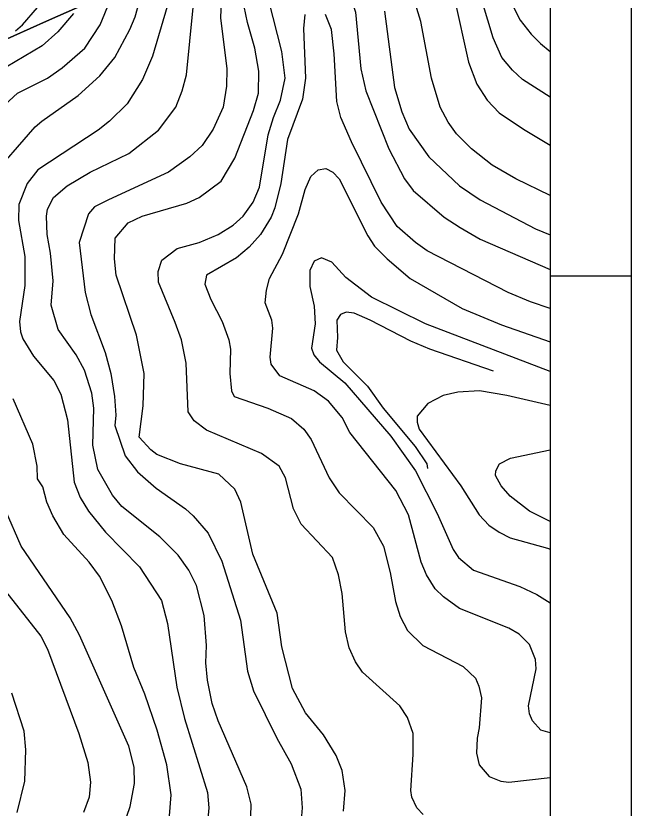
# Model space of a CAD drawing. Extents: x -510989 to -501240, y -1184665 to -1176098.
# Drawn here: x -508551 to -508019, y -1178657 to -1177973 of the extents above; entities that cross this region are included whole.
import ezdxf

# ---------------------------------------------------------------- set-up
doc = ezdxf.new("R2010")
doc.units = 0
for name, color, linetype in [('rozpiska', 7, 'Continuous'), ('STAV_USES', 7, 'Continuous'), ('vrstevnice_01', 7, 'Continuous'), ('vrstevnice_02', 7, 'Continuous'), ('vrstevnice_03', 7, 'Continuous')]:
    doc.layers.add(name, color=color, linetype=linetype)

msp = doc.modelspace()

# ---------------------------------------------------------------- linework, layer by layer
at = {"layer": 'rozpiska'}
msp.add_line((-508019.09, -1178198), (-508089.09, -1178198), dxfattribs=at)
for points in [[(-508019.09, -1176098), (-508019.09, -1184498), (-510989.09, -1184498), (-510989.09, -1176098)], [(-508089.09, -1176168), (-508089.09, -1184428), (-510919.09, -1184428), (-510919.09, -1176168)]]:
    msp.add_lwpolyline(points, close=True, dxfattribs=at)
at = {"layer": 'STAV_USES'}
for p, q in [((-508480.46, -1177958.26), (-508524.21, -1177977.82)), ((-508524.21, -1177977.82), (-508480.46, -1177958.26)), ((-508524.21, -1177977.82), (-508576.35, -1178001.1)), ((-508576.35, -1178001.1), (-508524.21, -1177977.82))]:
    msp.add_line(p, q, dxfattribs=at)
at = {"layer": 'vrstevnice_01'}
for points in [[(-508574.41, -1178115), (-508534.09, -1178069), (-508528.09, -1178064), (-508496.69, -1178042), (-508478, -1178025), (-508465.09, -1178009), (-508452.09, -1177985), (-508447.59, -1177974), (-508440.81, -1177950)], [(-508172.09, -1177957), (-508159.69, -1178013), (-508152.41, -1178032), (-508143.59, -1178046), (-508133.19, -1178057), (-508112.09, -1178071), (-508089.09, -1178084.88)], [(-508123.59, -1177960), (-508115, -1177977), (-508105.59, -1177989), (-508097.31, -1177997), (-508089.09, -1178003.99)], [(-508347.91, -1178675), (-508347.41, -1178654), (-508351.19, -1178639), (-508375.81, -1178582), (-508381, -1178567), (-508385.19, -1178547), (-508386.41, -1178532), (-508386, -1178517), (-508388.09, -1178491), (-508394.5, -1178465), (-508401.31, -1178452), (-508410.31, -1178439), (-508426.31, -1178423), (-508459.19, -1178397), (-508467.19, -1178387), (-508479.81, -1178365), (-508484, -1178344), (-508483.31, -1178312), (-508484.91, -1178299), (-508491.41, -1178279), (-508498.41, -1178266), (-508514.19, -1178244), (-508520, -1178223), (-508518.31, -1178202), (-508520.59, -1178178), (-508523.69, -1178162), (-508524.31, -1178146), (-508523.31, -1178140), (-508518, -1178130), (-508506.31, -1178120), (-508486.31, -1178108), (-508453, -1178092), (-508427.31, -1178072), (-508412.31, -1178052), (-508407, -1178038), (-508403.31, -1178024), (-508397.5, -1177966)], [(-508267.5, -1178660), (-508266.09, -1178642), (-508268.81, -1178625), (-508274, -1178612), (-508284.81, -1178594), (-508300.31, -1178575), (-508311.59, -1178554), (-508320.91, -1178518), (-508325, -1178489), (-508345.81, -1178438), (-508356.19, -1178393), (-508361.5, -1178382), (-508375.31, -1178369), (-508408.31, -1178360), (-508428.81, -1178352), (-508434, -1178348), (-508444, -1178337), (-508440.59, -1178310), (-508439.81, -1178282), (-508446.41, -1178249), (-508463.91, -1178197), (-508465.5, -1178183), (-508464.91, -1178165), (-508453.59, -1178152), (-508441.59, -1178146), (-508403, -1178135), (-508392.31, -1178130), (-508373.19, -1178116), (-508361.5, -1178096), (-508345.31, -1178055), (-508341, -1178040), (-508340.81, -1178021), (-508344.09, -1178001), (-508350.59, -1177979), (-508353.31, -1177965)], [(-508232.31, -1177969), (-508223.41, -1178035), (-508217.19, -1178056), (-508210.81, -1178071), (-508193.81, -1178095), (-508167.5, -1178120), (-508149.59, -1178132), (-508101.69, -1178157), (-508089.09, -1178162.36)], [(-508500.91, -1177971), (-508514.31, -1177987), (-508527.81, -1177999), (-508567.09, -1178022)], [(-508300.91, -1177972), (-508302.09, -1177984), (-508300.31, -1178027), (-508303, -1178045), (-508316.09, -1178080), (-508321.59, -1178118), (-508326.91, -1178139), (-508330.09, -1178147), (-508339.31, -1178162), (-508349.09, -1178173), (-508360, -1178182), (-508386, -1178197), (-508387.31, -1178205), (-508382.31, -1178218), (-508372.41, -1178237), (-508366.69, -1178253), (-508365.31, -1178261), (-508365.81, -1178282), (-508364.31, -1178297), (-508362, -1178302), (-508333, -1178312), (-508312.41, -1178321), (-508302, -1178330), (-508295.59, -1178339), (-508280.09, -1178372), (-508271.31, -1178385), (-508241.91, -1178415), (-508233.09, -1178431), (-508227.41, -1178454), (-508222.81, -1178479), (-508218.69, -1178492), (-508212.19, -1178504), (-508199, -1178517), (-508164.09, -1178535), (-508153.69, -1178545), (-508150.69, -1178552), (-508148.5, -1178562), (-508150.31, -1178588), (-508152.09, -1178597), (-508152.59, -1178610), (-508150.31, -1178620), (-508141.81, -1178630), (-508131.59, -1178634), (-508124.69, -1178635), (-508089.09, -1178631.04)], [(-508089.09, -1178225.97), (-508106, -1178220), (-508125.41, -1178212), (-508195.31, -1178176), (-508205.41, -1178169), (-508221.19, -1178155), (-508235.19, -1178134), (-508260.69, -1178082), (-508269.91, -1178061), (-508273.31, -1178047), (-508275.59, -1178006), (-508278, -1177985), (-508283.09, -1177972)], [(-508089.09, -1178280.24), (-508196.69, -1178239), (-508243.41, -1178216), (-508265.59, -1178199), (-508277.81, -1178186), (-508286.59, -1178182), (-508292.81, -1178185), (-508296.59, -1178193), (-508296.69, -1178207), (-508293, -1178224), (-508292, -1178239), (-508295.31, -1178260), (-508293.19, -1178266), (-508288.31, -1178272), (-508266.31, -1178290), (-508226.59, -1178336), (-508205.5, -1178366), (-508186.69, -1178403), (-508172.81, -1178434), (-508168.19, -1178441), (-508155.19, -1178452), (-508115.19, -1178466), (-508100.59, -1178473), (-508089.09, -1178480.05)], [(-508418, -1178664), (-508416.5, -1178646), (-508420.31, -1178620), (-508428.5, -1178590), (-508439.19, -1178559), (-508448.81, -1178536), (-508459.41, -1178500), (-508467.81, -1178478), (-508478.5, -1178457), (-508487.31, -1178445), (-508509.19, -1178421), (-508518.59, -1178405), (-508523.91, -1178393), (-508527.31, -1178380), (-508531.81, -1178373), (-508532.09, -1178362), (-508535.91, -1178343), (-508552.91, -1178304)], [(-508089.09, -1178409.86), (-508106.81, -1178401), (-508123.59, -1178388), (-508131.5, -1178379), (-508136.31, -1178370), (-508136, -1178366), (-508132.69, -1178360), (-508123.19, -1178355), (-508089.09, -1178347.88)], [(-508559.5, -1178470), (-508529.19, -1178509), (-508523.41, -1178520), (-508496.19, -1178593), (-508488.59, -1178618), (-508486.19, -1178635), (-508487.19, -1178648), (-508492.19, -1178661)]]:
    msp.add_lwpolyline(points, dxfattribs=at)
at = {"layer": 'vrstevnice_02'}
for points in [[(-508319.91, -1177857), (-508314.5, -1177853), (-508308.31, -1177852), (-508299.41, -1177855), (-508295.5, -1177860), (-508290.41, -1177869), (-508285.5, -1177885), (-508281.69, -1177909), (-508278.91, -1177918), (-508265.09, -1177946), (-508257.31, -1177970), (-508252.69, -1178019), (-508248.41, -1178038), (-508228.5, -1178088), (-508215, -1178114), (-508207.5, -1178124), (-508180.69, -1178147), (-508166.81, -1178156), (-508149.59, -1178166), (-508089.09, -1178192.33)], [(-508089.09, -1178043.32), (-508113.09, -1178028), (-508121.69, -1178020), (-508130.81, -1178009), (-508138.41, -1177992), (-508151.31, -1177949)], [(-508416.09, -1177952), (-508432.69, -1178008), (-508441.19, -1178028), (-508454.5, -1178049), (-508469.81, -1178064), (-508479.5, -1178072), (-508531.69, -1178106), (-508541, -1178118), (-508548, -1178136), (-508548.41, -1178150), (-508542.91, -1178181), (-508542.81, -1178206), (-508547.41, -1178237), (-508546.69, -1178246)], [(-508372.91, -1177953), (-508373.81, -1177975), (-508368.41, -1178019), (-508368.59, -1178034), (-508371.59, -1178052), (-508380.19, -1178071), (-508389.81, -1178085), (-508400.41, -1178095), (-508418.81, -1178108), (-508470.59, -1178132), (-508482.59, -1178138), (-508487.91, -1178144), (-508495.81, -1178169), (-508490.69, -1178212), (-508486, -1178231), (-508473.59, -1178264), (-508468.5, -1178282), (-508465.31, -1178302), (-508464.31, -1178318), (-508465, -1178327), (-508456.31, -1178353), (-508445.5, -1178367), (-508429.41, -1178381), (-508404.19, -1178399), (-508397.41, -1178405), (-508384.41, -1178420)], [(-508560.09, -1178050), (-508549.19, -1178040), (-508523.31, -1178027), (-508510.5, -1178018), (-508491.09, -1178001), (-508477.81, -1177981), (-508469.31, -1177960)], [(-508198.81, -1178663), (-508204.19, -1178657), (-508208.5, -1178648), (-508209.5, -1178642), (-508207.31, -1178611), (-508207.31, -1178593), (-508212.19, -1178579), (-508218.81, -1178569), (-508251.19, -1178540), (-508257.31, -1178531), (-508262.59, -1178519), (-508266, -1178505), (-508268.81, -1178472), (-508271.81, -1178456), (-508277.09, -1178441), (-508304.31, -1178412), (-508310.91, -1178399), (-508317.59, -1178372), (-508323.31, -1178362), (-508338.41, -1178351), (-508385.91, -1178331), (-508396.5, -1178323), (-508401.69, -1178315), (-508403.59, -1178273), (-508407.59, -1178253), (-508412.91, -1178238), (-508427.31, -1178203), (-508427.81, -1178194), (-508424.41, -1178184), (-508411.19, -1178174), (-508392.31, -1178169), (-508375.81, -1178162), (-508363, -1178154), (-508354.31, -1178146), (-508345.5, -1178134), (-508340.19, -1178121), (-508332.81, -1178076), (-508328.19, -1178061), (-508321.91, -1178046), (-508318, -1178027), (-508320.91, -1178004), (-508332.09, -1177960)], [(-508089.09, -1178128.28), (-508118.81, -1178114), (-508139.19, -1178102), (-508157.09, -1178088), (-508169.91, -1178075), (-508177.19, -1178065), (-508184.09, -1178052), (-508191.59, -1178027), (-508200.81, -1177978), (-508206.41, -1177959)], [(-508550.81, -1177986), (-508544.91, -1177981), (-508531.81, -1177966)], [(-508089.09, -1178592.38), (-508097, -1178590), (-508104.19, -1178582), (-508107, -1178576), (-508107.81, -1178569), (-508101.09, -1178537), (-508101.81, -1178529), (-508106.91, -1178516), (-508115.81, -1178507), (-508124.81, -1178502), (-508167.5, -1178485), (-508181.31, -1178475), (-508188.31, -1178468), (-508195.91, -1178456), (-508200.59, -1178445), (-508211.41, -1178404), (-508222.5, -1178383), (-508262.19, -1178333), (-508268.81, -1178320), (-508280.5, -1178306), (-508292.91, -1178297), (-508322.69, -1178284), (-508330.09, -1178274), (-508331.09, -1178268), (-508328.59, -1178243), (-508329.5, -1178236), (-508335.19, -1178221), (-508334.19, -1178210), (-508331.41, -1178200), (-508320.41, -1178179), (-508306.59, -1178144), (-508300.81, -1178123), (-508295.81, -1178112), (-508289.5, -1178106), (-508283, -1178105), (-508276.91, -1178108), (-508271.41, -1178114), (-508246.69, -1178163), (-508240.69, -1178172), (-508229.81, -1178183), (-508209.91, -1178200)], [(-508209.91, -1178200), (-508165.09, -1178226), (-508131, -1178240), (-508089.09, -1178254.71)], [(-508546.69, -1178246), (-508544.69, -1178252), (-508535.5, -1178267), (-508517.91, -1178288), (-508511.81, -1178300), (-508506, -1178322), (-508500.31, -1178376), (-508495.09, -1178389), (-508487.91, -1178401), (-508473.31, -1178419), (-508443.81, -1178449), (-508424.81, -1178478), (-508419.69, -1178498), (-508411.5, -1178553), (-508404.91, -1178580), (-508385, -1178644), (-508383.91, -1178657), (-508385.31, -1178673)], [(-508089.09, -1178309.72), (-508126.59, -1178301), (-508150.19, -1178297), (-508168.81, -1178298), (-508181.41, -1178301), (-508194.81, -1178308), (-508203.91, -1178319), (-508204.09, -1178324), (-508202.09, -1178330), (-508166.19, -1178379), (-508150.31, -1178404), (-508141.91, -1178413), (-508133.19, -1178419), (-508123.5, -1178424), (-508091.31, -1178433), (-508089.09, -1178433.77)], [(-508460.19, -1178680), (-508451.91, -1178656), (-508448.09, -1178636), (-508448.41, -1178622), (-508453, -1178604), (-508495.69, -1178508), (-508503.59, -1178493), (-508546.19, -1178431), (-508559.5, -1178400)], [(-508384.41, -1178420), (-508372.59, -1178444), (-508356.5, -1178495), (-508350.41, -1178539), (-508345.31, -1178556), (-508325.31, -1178597), (-508312.91, -1178619), (-508304.59, -1178641), (-508303.31, -1178657), (-508303.91, -1178664)], [(-508549.59, -1178661), (-508542.91, -1178634), (-508541.91, -1178607), (-508543.41, -1178591), (-508554, -1178558)]]:
    msp.add_lwpolyline(points, dxfattribs=at)
at = {"layer": 'vrstevnice_03'}
msp.add_lwpolyline([(-508137.91, -1178280), (-508192.91, -1178261), (-508209.5, -1178254), (-508244.5, -1178236), (-508258.31, -1178230), (-508265.31, -1178229), (-508270.31, -1178231), (-508273.41, -1178236), (-508272.69, -1178251), (-508273.59, -1178262), (-508267.81, -1178272), (-508246.91, -1178293), (-508233.19, -1178312), (-508205.81, -1178345), (-508195.69, -1178360), (-508195.09, -1178364)], dxfattribs=at)

doc.saveas('drawing.dxf')
